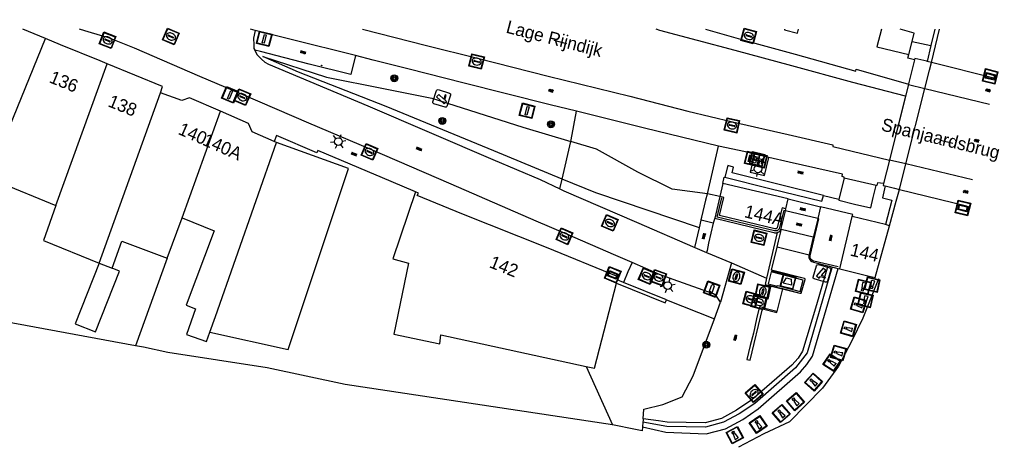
# Model space of a CAD drawing. Header units: metres. Extents: x 93870 to 95789, y 463036 to 464040.
# Tile 337 of 344: x 95227 to 95304, y 464007 to 464040. Entities that reach past the tile are written whole.
import ezdxf
from ezdxf.enums import TextEntityAlignment as Align

# ---------------------------------------------------------------- set-up
doc = ezdxf.new("R2010")
doc.units = ezdxf.units.M
doc.header["$LTSCALE"] = 25.4
for name, color, linetype in [('B_BEBOUWINGSGRENS_0', 1, 'Continuous'), ('B_LUIFEL_1', 200, 'Continuous'), ('B_TUSSENMUUR_0', 7, 'Continuous'), ('G_GRENS_ALGEMEEN_0', 7, 'Continuous'), ('K_KUNSTWERKGRENS_0', 1, 'Continuous'), ('K_KUNSTWERKGRENS_1', 1, 'Continuous'), ('Q_BALUSTRADE_LIJN_0', 193, 'Continuous'), ('Q_BALUSTRADE_LIJN_1', 193, 'Continuous'), ('Q_BLOEMBAK_0', 93, 'Continuous'), ('Q_BOOM_0', 3, 'Continuous'), ('Q_CAMERA_0', 7, 'Continuous'), ('Q_ELEKTRAKAST_0', 7, 'Continuous'), ('Q_GASPUT_0', 7, 'Continuous'), ('Q_GELEIDEWERK_LIJN_0', 1, 'Continuous'), ('Q_INFORMATIEBORD_0', 7, 'Continuous'), ('Q_INSPECTIE_OF_RIOOLPUT_0', 253, 'Continuous'), ('Q_KOLK_0', 254, 'Continuous'), ('Q_LICHTMAST_0', 2, 'Continuous'), ('Q_MEERPAAL_0', 7, 'Continuous'), ('Q_PEILBUIS_0', 2, 'Continuous'), ('Q_SLAGBOOM_0', 7, 'Continuous'), ('Q_STRAATNAAMBORD_0', 7, 'Continuous'), ('Q_TELKAST_0', 7, 'Continuous'), ('Q_VERKEERSBORDPAAL_0', 40, 'Continuous'), ('Q_VERKEERSREGELINSTALLATIEPAAL', 40, 'Continuous'), ('Q_WATERLEIDINGPUT_0', 5, 'Continuous'), ('S_GBKN_SYMBOOL_GV_GROOT_0', 7, 'Continuous'), ('S_GBKN_SYMBOOL_GV_GROOT_1', 7, 'Continuous'), ('S_GBKN_SYMBOOL_OV_GROOT_0', 7, 'Continuous'), ('S_GBKN_SYMBOOL_OV_GROOT_1', 7, 'Continuous'), ('T_CULTUURGRENS_0', 76, 'Continuous'), ('T_HEK_0', 57, 'Continuous'), ('T_MUUR_30CM_0', 10, 'Continuous'), ('T_MUUR_30CM_LIJN_0', 10, 'Continuous'), ('TELKAST', 7, 'Continuous'), ('V_WEGGRENS_0', 7, 'Continuous'), ('V_WEGGRENS_1', 7, 'Continuous'), ('W_WATERGRENS_0', 5, 'Continuous'), ('Z_GBKN_HUISNUMMER_0', 252, 'Continuous'), ('Z_KUNSTWERKNAAM_1', 252, 'Continuous'), ('Z_STRAATNAAM_0', 252, 'Continuous')]:
    doc.layers.add(name, color=color, linetype=linetype)

# ---------------------------------------------------------------- blocks, each defined once
blk = doc.blocks.new('Q_BLOEMBAK')
for points in [[(-0.5, 0.5), (0.5, 0.5), (0.5, -0.5), (-0.5, -0.5)], [(-0.336, 0.197), (0.331, 0.197), (0.19, -0.251), (-0.196, -0.251)]]:
    blk.add_lwpolyline(points, close=True)
blk.add_lwpolyline([(-0.442, 0.464), (0.438, 0.464, -0.414214), (0.459, 0.442), (0.459, -0.437, -0.414214), (0.438, -0.459), (-0.442, -0.459, -0.414214), (-0.463, -0.437), (-0.463, 0.442), (-0.463, 0.444), (-0.463, 0.446), (-0.463, 0.448), (-0.462, 0.45), (-0.461, 0.451), (-0.46, 0.453), (-0.459, 0.455), (-0.458, 0.456), (-0.457, 0.457), (-0.456, 0.459), (-0.454, 0.46), (-0.453, 0.461), (-0.451, 0.462), (-0.449, 0.462), (-0.447, 0.463), (-0.446, 0.463), (-0.444, 0.464), (-0.442, 0.464)], format="xyb")
blk = doc.blocks.new('Q_STRAATNAAMBORD')
for points in [[(-0.5, 0.5), (0.5, 0.5), (0.5, -0.5), (-0.5, -0.5)], [(-0.369, 0.22), (0.358, 0.22), (0.358, -0.214), (-0.369, -0.214)]]:
    blk.add_lwpolyline(points, close=True)
for points in [[(-0.442, 0.464), (0.438, 0.464, -0.414214), (0.459, 0.442), (0.459, -0.437, -0.414214), (0.438, -0.459), (-0.442, -0.459, -0.414214), (-0.463, -0.437), (-0.463, 0.442), (-0.463, 0.444), (-0.463, 0.446), (-0.463, 0.448), (-0.462, 0.45), (-0.461, 0.451), (-0.46, 0.453), (-0.459, 0.455), (-0.458, 0.456), (-0.457, 0.457), (-0.456, 0.459), (-0.454, 0.46), (-0.453, 0.461), (-0.451, 0.462), (-0.449, 0.462), (-0.447, 0.463), (-0.446, 0.463), (-0.444, 0.464), (-0.442, 0.464)], [(-0.287, 0.16), (0.281, 0.16, -0.414214), (0.303, 0.139), (0.303, -0.134, -0.414214), (0.281, -0.156), (-0.287, -0.156, -0.414214), (-0.308, -0.134), (-0.308, 0.139), (-0.308, 0.14), (-0.308, 0.142), (-0.307, 0.144), (-0.307, 0.146), (-0.306, 0.148), (-0.305, 0.149), (-0.304, 0.151), (-0.303, 0.152), (-0.302, 0.154), (-0.3, 0.155), (-0.299, 0.156), (-0.297, 0.157), (-0.296, 0.158), (-0.294, 0.159), (-0.292, 0.159), (-0.29, 0.16), (-0.288, 0.16), (-0.287, 0.16)]]:
    blk.add_lwpolyline(points, format="xyb")
blk = doc.blocks.new('Q_INFORMATIEBORD')
for points in [[(-0.5, 0.5), (0.5, 0.5), (0.5, -0.5), (-0.5, -0.5)], [(-0.369, 0.22), (0.358, 0.22), (0.358, -0.214), (-0.369, -0.214)]]:
    blk.add_lwpolyline(points, close=True)
for points in [[(-0.442, 0.464), (0.438, 0.464, -0.414214), (0.459, 0.442), (0.459, -0.437, -0.414214), (0.438, -0.459), (-0.442, -0.459, -0.414214), (-0.463, -0.437), (-0.463, 0.442), (-0.463, 0.444), (-0.463, 0.446), (-0.463, 0.448), (-0.462, 0.45), (-0.461, 0.451), (-0.46, 0.453), (-0.459, 0.455), (-0.458, 0.456), (-0.457, 0.457), (-0.456, 0.459), (-0.454, 0.46), (-0.453, 0.461), (-0.451, 0.462), (-0.449, 0.462), (-0.447, 0.463), (-0.446, 0.463), (-0.444, 0.464), (-0.442, 0.464)], [(-0.287, 0.16), (0.281, 0.16, -0.414214), (0.303, 0.139), (0.303, -0.134, -0.414214), (0.281, -0.156), (-0.287, -0.156, -0.414214), (-0.308, -0.134), (-0.308, 0.139), (-0.308, 0.14), (-0.308, 0.142), (-0.307, 0.144), (-0.307, 0.146), (-0.306, 0.148), (-0.305, 0.149), (-0.304, 0.151), (-0.303, 0.152), (-0.302, 0.154), (-0.3, 0.155), (-0.299, 0.156), (-0.297, 0.157), (-0.296, 0.158), (-0.294, 0.159), (-0.292, 0.159), (-0.29, 0.16), (-0.288, 0.16), (-0.287, 0.16)]]:
    blk.add_lwpolyline(points, format="xyb")
blk = doc.blocks.new('Q_TELKAST')
at = {"layer": 'TELKAST', "color": 7}
for points in [[(-0.015, 0.016), (0.015, 0.016), (0.015, -0.014), (-0.015, -0.014), (-0.015, 0.016)], [(-0.014, 0.015), (0.014, 0.015), (0.014, -0.013), (-0.014, -0.013), (-0.014, 0.015)], [(-0.008, 0.009), (0.008, 0.009), (0.008, 0.007), (-0.008, 0.007), (-0.008, 0.009)], [(-0.008, 0.004), (0.008, 0.004), (0.008, -0.008), (-0.008, -0.008), (-0.008, 0.004)]]:
    blk.add_lwpolyline(points, dxfattribs=at)
at = {"layer": 'TELKAST', "color": 1}
blk.add_lwpolyline([(-0.006, 0.001), (-0.006, -0.001), (-0.005, -0.001), (-0.005, 0), (-0.004, 0), (-0.004, 0.001), (-0.005, 0.001), (-0.005, 0.001), (-0.006, 0.001), (-0.006, 0.001)], dxfattribs=at)
blk = doc.blocks.new('Q_ELEKTRAKAST')
for points in [[(-0.5, 0.5), (0.5, 0.5), (0.5, -0.5), (-0.5, -0.5)], [(-0.262, 0.264), (0.25, 0.264), (0.25, 0.187), (-0.262, 0.187)], [(-0.262, 0.107), (0.25, 0.107), (0.25, -0.332), (-0.262, -0.332)]]:
    blk.add_lwpolyline(points, close=True)
blk.add_lwpolyline([(-0.442, 0.464), (0.438, 0.464, -0.414214), (0.459, 0.442), (0.459, -0.437, -0.414214), (0.438, -0.459), (-0.442, -0.459, -0.414214), (-0.463, -0.437), (-0.463, 0.442), (-0.463, 0.444), (-0.463, 0.446), (-0.463, 0.448), (-0.462, 0.45), (-0.461, 0.451), (-0.46, 0.453), (-0.459, 0.455), (-0.458, 0.456), (-0.457, 0.457), (-0.456, 0.459), (-0.454, 0.46), (-0.453, 0.461), (-0.451, 0.462), (-0.449, 0.462), (-0.447, 0.463), (-0.446, 0.463), (-0.444, 0.464), (-0.442, 0.464)], format="xyb")
blk.add_lwpolyline([(-0.177, 0.001, -1), (-0.177, -0.069, -1)], format="xyb", close=True)
blk.add_lwpolyline([(0.044, 0.088), (-0.056, -0.112), (0.044, -0.112), (-0.056, -0.312)])
blk = doc.blocks.new('Q_LICHTMAST')
for points in [[(-0.26, 0.15), (-0.52, 0.3)], [(0, 0.3), (0, 0.6)], [(0.26, 0.15), (0.52, 0.3)], [(-0.26, -0.15), (-0.52, -0.3)], [(0, -0.3), (0, -0.6)], [(0.26, -0.15), (0.52, -0.3)]]:
    blk.add_lwpolyline(points)
blk.add_circle((0, 0), 0.3)
blk = doc.blocks.new('Q_VERKEERSREGELINSTALLATIEPAAL')
for points in [[(-0.5, 0.5), (0.5, 0.5), (0.5, -0.5), (-0.5, -0.5)], [(-0.08, 0.333), (0.071, 0.333), (0.071, -0.329), (-0.08, -0.329)]]:
    blk.add_lwpolyline(points, close=True)
blk.add_lwpolyline([(-0.442, 0.464), (0.438, 0.464, -0.414214), (0.459, 0.442), (0.459, -0.437, -0.414214), (0.438, -0.459), (-0.442, -0.459, -0.414214), (-0.463, -0.437), (-0.463, 0.442), (-0.463, 0.444), (-0.463, 0.446), (-0.463, 0.448), (-0.462, 0.45), (-0.461, 0.451), (-0.46, 0.453), (-0.459, 0.455), (-0.458, 0.456), (-0.457, 0.457), (-0.456, 0.459), (-0.454, 0.46), (-0.453, 0.461), (-0.451, 0.462), (-0.449, 0.462), (-0.447, 0.463), (-0.446, 0.463), (-0.444, 0.464), (-0.442, 0.464)], format="xyb")
blk = doc.blocks.new('Q_VERKEERSBORDPAAL')
for points in [[(-0.5, 0.5), (0.5, 0.5), (0.5, -0.5), (-0.5, -0.5)], [(-0.08, 0.333), (0.071, 0.333), (0.071, -0.329), (-0.08, -0.329)]]:
    blk.add_lwpolyline(points, close=True)
blk.add_lwpolyline([(-0.442, 0.464), (0.438, 0.464, -0.414214), (0.459, 0.442), (0.459, -0.437, -0.414214), (0.438, -0.459), (-0.442, -0.459, -0.414214), (-0.463, -0.437), (-0.463, 0.442), (-0.463, 0.444), (-0.463, 0.446), (-0.463, 0.448), (-0.462, 0.45), (-0.461, 0.451), (-0.46, 0.453), (-0.459, 0.455), (-0.458, 0.456), (-0.457, 0.457), (-0.456, 0.459), (-0.454, 0.46), (-0.453, 0.461), (-0.451, 0.462), (-0.449, 0.462), (-0.447, 0.463), (-0.446, 0.463), (-0.444, 0.464), (-0.442, 0.464)], format="xyb")
blk = doc.blocks.new('Q_KOLK')
blk.add_lwpolyline([(-0.5, 0.5), (0.5, 0.5), (0.5, -0.5), (-0.5, -0.5)], close=True)
for points in [[(-0.442, 0.464), (0.438, 0.464, -0.414214), (0.459, 0.442), (0.459, -0.437, -0.414214), (0.438, -0.459), (-0.442, -0.459, -0.414214), (-0.463, -0.437), (-0.463, 0.442, -0.414214), (-0.442, 0.464)], [(-0.345, 0.105, 0.380426), (-0.276, -0.18)], [(-0.008, 0.266, 0.240218), (-0.345, 0.105)], [(-0.194, 0.045, 0.853344), (-0.194, -0.032)], [(0.331, 0.111, 0.240191), (-0.008, 0.266)], [(0.185, -0.032, 0.849746), (0.185, 0.045)], [(0.267, -0.176, 0.380426), (0.331, 0.111)], [(-0.276, -0.18, 0.148452), (0.012, -0.257)], [(0.012, -0.257, 0.131742), (0.267, -0.176)]]:
    blk.add_lwpolyline(points, format="xyb")
for points in [[(-0.194, 0.045), (0.185, 0.045)], [(0.185, -0.032), (-0.194, -0.032)]]:
    blk.add_lwpolyline(points)
blk = doc.blocks.new('Q_WATERLEIDINGPUT')
blk.add_lwpolyline([(-0.5, 0.5), (0.5, 0.5), (0.5, -0.5), (-0.5, -0.5)], close=True)
for points in [[(-0.442, 0.464), (0.438, 0.464, -0.414214), (0.459, 0.442), (0.459, -0.437, -0.414214), (0.438, -0.459), (-0.442, -0.459, -0.414214), (-0.463, -0.437), (-0.463, 0.442), (-0.463, 0.444), (-0.463, 0.446), (-0.463, 0.448), (-0.462, 0.45), (-0.461, 0.451), (-0.46, 0.453), (-0.459, 0.455), (-0.458, 0.456), (-0.457, 0.457), (-0.456, 0.459), (-0.454, 0.46), (-0.453, 0.461), (-0.451, 0.462), (-0.449, 0.462), (-0.447, 0.463), (-0.446, 0.463), (-0.444, 0.464), (-0.442, 0.464)], [(-0.345, 0.105, 0.380426), (-0.276, -0.18)], [(-0.008, 0.266, 0.240218), (-0.345, 0.105)], [(-0.194, 0.045, 0.853344), (-0.194, -0.032)], [(0.331, 0.111, 0.240191), (-0.008, 0.266)], [(0.185, -0.032, 0.849746), (0.185, 0.045)], [(0.267, -0.176, 0.380426), (0.331, 0.111)], [(-0.276, -0.18, 0.148452), (0.012, -0.257)], [(0.012, -0.257, 0.131742), (0.267, -0.176)]]:
    blk.add_lwpolyline(points, format="xyb")
for points in [[(-0.194, 0.045), (0.185, 0.045)], [(0.185, -0.032), (-0.194, -0.032)]]:
    blk.add_lwpolyline(points)
blk = doc.blocks.new('Q_GASPUT')
blk.add_lwpolyline([(-0.5, 0.5), (0.5, 0.5), (0.5, -0.5), (-0.5, -0.5)], close=True)
for points in [[(-0.442, 0.464), (0.438, 0.464, -0.414214), (0.459, 0.442), (0.459, -0.437, -0.414214), (0.438, -0.459), (-0.442, -0.459, -0.414214), (-0.463, -0.437), (-0.463, 0.442), (-0.463, 0.444), (-0.463, 0.446), (-0.463, 0.448), (-0.462, 0.45), (-0.461, 0.451), (-0.46, 0.453), (-0.459, 0.455), (-0.458, 0.456), (-0.457, 0.457), (-0.456, 0.459), (-0.454, 0.46), (-0.453, 0.461), (-0.451, 0.462), (-0.449, 0.462), (-0.447, 0.463), (-0.446, 0.463), (-0.444, 0.464), (-0.442, 0.464)], [(-0.345, 0.105, 0.380426), (-0.276, -0.18)], [(-0.008, 0.266, 0.240218), (-0.345, 0.105)], [(-0.194, 0.045, 0.853344), (-0.194, -0.032)], [(0.331, 0.111, 0.240191), (-0.008, 0.266)], [(0.185, -0.032, 0.849746), (0.185, 0.045)], [(0.267, -0.176, 0.380426), (0.331, 0.111)], [(-0.276, -0.18, 0.148452), (0.012, -0.257)], [(0.012, -0.257, 0.131742), (0.267, -0.176)]]:
    blk.add_lwpolyline(points, format="xyb")
for points in [[(-0.194, 0.045), (0.185, 0.045)], [(0.185, -0.032), (-0.194, -0.032)]]:
    blk.add_lwpolyline(points)
blk = doc.blocks.new('Q_INSPECTIE_OF_RIOOLPUT')
blk.add_lwpolyline([(-0.5, 0.5), (0.5, 0.5), (0.5, -0.5), (-0.5, -0.5)], close=True)
for points in [[(-0.442, 0.464), (0.438, 0.464, -0.414214), (0.459, 0.442), (0.459, -0.437, -0.414214), (0.438, -0.459), (-0.442, -0.459, -0.414214), (-0.463, -0.437), (-0.463, 0.442), (-0.463, 0.444), (-0.463, 0.446), (-0.463, 0.448), (-0.462, 0.45), (-0.461, 0.451), (-0.46, 0.453), (-0.459, 0.455), (-0.458, 0.456), (-0.457, 0.457), (-0.456, 0.459), (-0.454, 0.46), (-0.453, 0.461), (-0.451, 0.462), (-0.449, 0.462), (-0.447, 0.463), (-0.446, 0.463), (-0.444, 0.464), (-0.442, 0.464)], [(-0.345, 0.105, 0.380426), (-0.276, -0.18)], [(-0.008, 0.266, 0.240218), (-0.345, 0.105)], [(-0.194, 0.045, 0.853344), (-0.194, -0.032)], [(0.331, 0.111, 0.240191), (-0.008, 0.266)], [(0.185, -0.032, 0.849746), (0.185, 0.045)], [(0.267, -0.176, 0.380426), (0.331, 0.111)], [(-0.276, -0.18, 0.148452), (0.012, -0.257)], [(0.012, -0.257, 0.131742), (0.267, -0.176)]]:
    blk.add_lwpolyline(points, format="xyb")
for points in [[(-0.194, 0.045), (0.185, 0.045)], [(0.185, -0.032), (-0.194, -0.032)]]:
    blk.add_lwpolyline(points)
blk = doc.blocks.new('Q_PEILBUIS')
blk.add_lwpolyline([(-0.5, 0.5), (0.5, 0.5), (0.5, -0.5), (-0.5, -0.5)], close=True)
for points in [[(-0.442, 0.464), (0.438, 0.464, -0.414214), (0.459, 0.442), (0.459, -0.437, -0.414214), (0.438, -0.459), (-0.442, -0.459, -0.414214), (-0.463, -0.437), (-0.463, 0.442), (-0.463, 0.444), (-0.463, 0.446), (-0.463, 0.448), (-0.462, 0.45), (-0.461, 0.451), (-0.46, 0.453), (-0.459, 0.455), (-0.458, 0.456), (-0.457, 0.457), (-0.456, 0.459), (-0.454, 0.46), (-0.453, 0.461), (-0.451, 0.462), (-0.449, 0.462), (-0.447, 0.463), (-0.446, 0.463), (-0.444, 0.464), (-0.442, 0.464)], [(-0.116, 0.279, 0.411749), (0.109, 0.279)], [(0.083, 0.33, 0.503664), (-0.092, 0.332)], [(-0.116, -0.273, 0.833364), (0.109, -0.273)]]:
    blk.add_lwpolyline(points, format="xyb")
for points in [[(-0.116, -0.273), (-0.116, 0.279)], [(-0.04, 0.294), (-0.092, 0.332)], [(-0.04, 0.294), (0.032, 0.294)], [(0.032, 0.294), (0.083, 0.33)], [(0.109, 0.279), (0.109, -0.273)]]:
    blk.add_lwpolyline(points)
blk = doc.blocks.new('Camera')
at = {"color": 6}
for points in [[(0.406396, 62.309263), (0.406396, 77.666466)], [(2.32688, 79.587679), (17.684498, 79.587679)], [(19.606024, 77.666466), (19.606024, 62.309263), (19.606024, 62.309263)], [(4.920523, 75.76609), (3.047973, 71.751755), (5.555127, 70.582774), (5.555127, 64.208597), (7.11819, 64.208597), (7.11819, 69.853463), (15.095023, 66.135019), (16.967573, 70.150396), (4.920523, 75.76609)], [(17.684498, 60.38805), (2.32688, 60.38805)]]:
    blk.add_lwpolyline(points, dxfattribs=at)
for points in [[(0.406396, 77.666466), (0.406396, 78.727092), (1.266081, 79.587679), (2.32688, 79.587679)], [(17.684498, 79.587679), (18.747382, 79.587679), (19.606024, 78.727092), (19.606024, 77.666466)], [(2.32688, 60.38805), (1.266081, 60.38805), (0.406396, 61.247594), (0.406396, 62.309263)], [(19.606024, 62.309263), (19.606024, 61.247594), (18.747382, 60.38805), (17.684498, 60.38805)]]:
    blk.add_open_spline(points, degree=3, dxfattribs=at)
blk = doc.blocks.new('Q_CAMERA')
at = {"linetype": 'Continuous'}
blk.add_blockref('Camera', (-0.4, -60.4), dxfattribs=at)
blk = doc.blocks.new('Q_SLAGBOOM')
blk.add_lwpolyline([(-0.5, 0.5), (0.5, 0.5), (0.5, -0.5), (-0.5, -0.5)], close=True)
blk.add_lwpolyline([(-0.442, 0.464), (0.438, 0.464, -0.414214), (0.459, 0.442), (0.459, -0.437, -0.414214), (0.438, -0.459), (-0.442, -0.459, -0.414214), (-0.463, -0.437), (-0.463, 0.442), (-0.463, 0.444), (-0.463, 0.446), (-0.463, 0.448), (-0.462, 0.45), (-0.461, 0.451), (-0.46, 0.453), (-0.459, 0.455), (-0.458, 0.456), (-0.457, 0.457), (-0.456, 0.459), (-0.454, 0.46), (-0.453, 0.461), (-0.451, 0.462), (-0.449, 0.462), (-0.447, 0.463), (-0.446, 0.463), (-0.444, 0.464), (-0.442, 0.464)], format="xyb")
for points in [[(-0.29, 0.043), (-0.375, 0.043), (-0.375, 0.105)], [(-0.375, 0.105), (-0.29, 0.105)], [(-0.29, 0.105), (-0.29, 0.204)], [(-0.29, 0.204), (-0.226, 0.204), (-0.226, 0.105)], [(-0.226, 0.043), (-0.226, -0.197), (-0.29, -0.197), (-0.29, 0.043)], [(-0.226, 0.105), (0.37, 0.105), (0.37, 0.043), (-0.226, 0.043)]]:
    blk.add_lwpolyline(points)
blk = doc.blocks.new('Q_BOOM')
for radius in [0.27, 0.18, 0.09]:
    blk.add_circle((0, 0), radius)
blk = doc.blocks.new('Q_MEERPAAL')
for points in [[(-0.5, 0.5), (0.5, 0.5), (0.5, -0.5), (-0.5, -0.5)], [(-0.076, 0.32), (0.068, 0.32), (0.068, 0.17), (-0.076, 0.17)]]:
    blk.add_lwpolyline(points, close=True)
blk.add_lwpolyline([(-0.442, 0.464), (0.438, 0.464, -0.414214), (0.459, 0.442), (0.459, -0.437, -0.414214), (0.438, -0.459), (-0.442, -0.459, -0.414214), (-0.463, -0.437), (-0.463, 0.442), (-0.463, 0.444), (-0.463, 0.446), (-0.463, 0.448), (-0.462, 0.45), (-0.461, 0.451), (-0.46, 0.453), (-0.459, 0.455), (-0.458, 0.456), (-0.457, 0.457), (-0.456, 0.459), (-0.454, 0.46), (-0.453, 0.461), (-0.451, 0.462), (-0.449, 0.462), (-0.447, 0.463), (-0.446, 0.463), (-0.444, 0.464), (-0.442, 0.464)], format="xyb")
for points in [[(-0.076, 0.124), (-0.136, -0.311)], [(-0.076, 0.124), (0.068, 0.124)], [(0.068, 0.124), (0.122, -0.311)], [(-0.136, -0.311), (0.122, -0.311)]]:
    blk.add_lwpolyline(points)
blk = doc.blocks.new('S_GBKN_SYMBOOL_OV_GROOT')
for points in [[(-0.21875, 0.0625), (0.21875, 0.0625)], [(-0.21875, 0), (0.21875, 0)], [(-0.1875, 0.0625), (-0.1875, 0)], [(-0.125, 0.09375), (-0.125, 0.0625)], [(-0.125, 0), (-0.125, -0.0625)], [(-0.0625, 0.0625), (-0.0625, 0)], [(0, 0.09375), (0, 0.0625)], [(0, 0), (0, -0.0625)], [(0.0625, 0.0625), (0.0625, 0)], [(0.125, 0.09375), (0.125, 0.0625)], [(0.125, 0), (0.125, -0.0625)], [(0.1875, 0.0625), (0.1875, 0)], [(-0.21875, -0.0625), (0.21875, -0.0625)], [(-0.1875, -0.0625), (-0.1875, -0.09375)], [(-0.0625, -0.0625), (-0.0625, -0.09375)], [(0.0625, -0.0625), (0.0625, -0.09375)], [(0.1875, -0.0625), (0.1875, -0.09375)]]:
    blk.add_lwpolyline(points)
blk = doc.blocks.new('S_GBKN_SYMBOOL_GV_GROOT')
for points in [[(-0.1875, 0.03125), (-0.09375, 0.09375)], [(-0.1875, -0.0625), (0.0625, 0.09375)], [(-0.1875, 0.09375), (0.125, -0.09375)], [(-0.1875, 0), (-0.03125, -0.09375)], [(-0.125, -0.09375), (0.1875, 0.09375)], [(-0.0625, 0.09375), (0.1875, -0.0625)], [(0.03125, -0.09375), (0.1875, 0)], [(0.09375, 0.09375), (0.1875, 0.03125)]]:
    blk.add_lwpolyline(points)
blk = doc.blocks.new('LDN_BLOK7_AUTOCAD_OD_1_FMEBLOCK11')
at = {"layer": 'K_KUNSTWERKGRENS_0'}
for points in [[(-1.093, 0.983), (-1.447, -0.369), (1.033, -0.983)], [(1.291, 0.046), (1.447, 0.691), (0.355, 0.983)]]:
    blk.add_lwpolyline(points, dxfattribs=at)

msp = doc.modelspace()

# ---------------------------------------------------------------- linework, layer by layer
at = {"layer": 'B_BEBOUWINGSGRENS_0'}
for p, q in [((95229.372, 464038.812), (95227.609, 464039.532)), ((95230.545, 464038.333), (95229.372, 464038.812)), ((95247.39, 464030.72), (95247.198, 464030.804)), ((95225.451, 464027.747), (95230.181, 464025.811)), ((95282.195, 464027.523), (95281.957, 464026.503)), ((95287.293, 464026.331), (95282.195, 464027.523)), ((95281.957, 464026.503), (95281.565, 464024.828)), ((95287.111, 464025.561), (95287.293, 464026.331)), ((95287.047, 464025.288), (95287.071, 464025.394)), ((95287.071, 464025.394), (95287.111, 464025.561)), ((95289.818, 464025.717), (95289.597, 464024.795)), ((95292.329, 464025.116), (95289.818, 464025.717)), ((95292.289, 464024.951), (95292.329, 464025.116)), ((95238.862, 464021.719), (95240.029, 464024.85)), ((95289.597, 464024.795), (95289.57, 464024.68)), ((95294.871, 464024.333), (95292.289, 464024.951)), ((95295.183, 464024.226), (95294.871, 464024.333)), ((95233.569, 464021.329), (95234.575, 464020.93)), ((95291.194, 464020.909), (95291.315, 464020.879)), ((95273.898, 464019.764), (95273.961, 464020.01))]:
    msp.add_line(p, q, dxfattribs=at)
for points in [[(95234.194, 464036.842), (95233.639, 464037.07), (95230.545, 464038.333)], [(95238.341, 464034.581), (95238.516, 464035.069), (95234.194, 464036.842)], [(95243.033, 464033.154), (95240.612, 464034.209), (95240.017, 464033.978), (95238.341, 464034.581)], [(95247.198, 464030.804), (95245.507, 464031.546), (95245.219, 464032.201), (95243.033, 464033.154)], [(95242.2, 464015.946), (95248.296, 464014.597), (95253.018, 464028.7), (95247.39, 464030.72)], [(95258.226, 464026.871), (95256.458, 464021.661), (95257.692, 464021.332), (95256.531, 464015.795), (95260.125, 464015.038), (95260.217, 464015.747), (95271.531, 464013.276)], [(95273.961, 464020.01), (95274.023, 464020.251), (95268.441, 464022.53), (95261.831, 464025.167), (95258.37, 464026.597), (95258.474, 464026.764), (95258.226, 464026.871)], [(95230.181, 464025.811), (95229.213, 464023.08), (95233.569, 464021.329)], [(95286.719, 464023.945), (95286.729, 464023.968), (95286.748, 464024.027), (95287.044, 464025.277), (95287.047, 464025.288)], [(95240.029, 464024.85), (95242.52, 464023.829), (95240.34, 464018.05), (95241.075, 464017.768), (95240.37, 464015.761), (95241.941, 464015.209), (95242.2, 464015.946)], [(95281.565, 464024.828), (95286.181, 464023.702), (95286.232, 464023.69), (95286.284, 464023.684), (95286.336, 464023.683), (95286.388, 464023.689), (95286.422, 464023.697)], [(95289.57, 464024.68), (95289.568, 464024.672), (95289.263, 464023.396), (95289.25, 464023.341)], [(95286.422, 464023.697), (95286.439, 464023.701), (95286.507, 464023.728), (95286.57, 464023.765), (95286.627, 464023.812), (95286.675, 464023.868), (95286.713, 464023.931), (95286.719, 464023.945)], [(95291.315, 464020.879), (95293.602, 464020.316), (95294.081, 464020.204), (95295.183, 464024.226)], [(95234.575, 464020.93), (95235.329, 464023.036), (95238.862, 464021.719)], [(95289.25, 464023.341), (95288.926, 464021.99), (95288.914, 464021.938)], [(95288.914, 464021.938), (95288.906, 464021.906), (95288.913, 464021.77), (95288.957, 464021.641), (95289.033, 464021.529), (95289.137, 464021.441), (95289.261, 464021.385), (95290.372, 464021.112)], [(95290.372, 464021.112), (95290.394, 464021.106), (95290.975, 464020.963), (95291.194, 464020.909)], [(95271.531, 464013.276), (95272.2, 464013.13), (95273.898, 464019.764)]]:
    msp.add_lwpolyline(points, dxfattribs=at)
at = {"layer": 'B_LUIFEL_1'}
msp.add_line((95233.569, 464021.329), (95231.689, 464016.588), dxfattribs=at)
msp.add_lwpolyline([(95231.689, 464016.588), (95233.269, 464015.961), (95235.149, 464020.702), (95234.575, 464020.93)], dxfattribs=at)
at = {"layer": 'B_TUSSENMUUR_0'}
for p, q in [((95224.94, 464027.961), (95229.372, 464038.812)), ((95230.181, 464025.811), (95234.194, 464036.842)), ((95233.569, 464021.329), (95238.341, 464034.581)), ((95240.029, 464024.85), (95243.033, 464033.154))]:
    msp.add_line(p, q, dxfattribs=at)
msp.add_lwpolyline([(95242.2, 464015.946), (95242.63, 464017.17), (95247.39, 464030.72)], dxfattribs=at)
at = {"layer": 'G_GRENS_ALGEMEEN_0'}
for p, q in [((95286.422, 464023.697), (95285.601, 464020.159)), ((95277.8, 464018.46), (95274.446, 464019.814)), ((95277.8, 464018.46), (95281.536, 464016.973)), ((95271.531, 464013.276), (95273.597, 464008.729)), ((95275.961, 464008.929), (95275.932, 464008.567))]:
    msp.add_line(p, q, dxfattribs=at)
for points in [[(95285.953, 464020.643), (95285.728, 464019.698), (95286.446, 464019.54), (95286.454, 464019.577), (95288.221, 464019.117), (95288.449, 464020.001), (95285.953, 464020.643)], [(95273.898, 464019.764), (95277.705, 464018.227), (95277.8, 464018.46)], [(95275.983, 464009.195), (95275.974, 464009.086), (95275.961, 464008.929)]]:
    msp.add_lwpolyline(points, dxfattribs=at)
at = {"layer": 'K_KUNSTWERKGRENS_0'}
for p, q in [((95296.693, 464037.567), (95296.951, 464038.595)), ((95297.13, 464037.163), (95296.674, 464035.296)), ((95297.156, 464037.268), (95297.13, 464037.163)), ((95298.129, 464037.032), (95298.089, 464037.042)), ((95298.458, 464036.951), (95298.129, 464037.032)), ((95296.674, 464035.245), (95296.44, 464034.322)), ((95296.674, 464035.296), (95296.675, 464035.25)), ((95296.675, 464035.25), (95296.674, 464035.245)), ((95296.461, 464029.044), (95297.948, 464034.933)), ((95285.777, 464029.562), (95284.674, 464029.82)), ((95295.96, 464027.061), (95296.461, 464029.044)), ((95291.648, 464027.952), (95291.25, 464026.297)), ((95294.159, 464027.372), (95291.648, 464027.952)), ((95294.686, 464027.373), (95294.851, 464027.333)), ((95294.851, 464027.333), (95295.571, 464027.156))]:
    msp.add_line(p, q, dxfattribs=at)
for points in [[(95287.012, 464039.532), (95286.999, 464039.481), (95288.02, 464039.228), (95288.088, 464039.532)], [(95297.948, 464034.933), (95298.306, 464036.35), (95298.458, 464036.951)], [(95296.44, 464034.322), (95296.379, 464034.081), (95295.21, 464029.46)], [(95284.674, 464029.82), (95284.336, 464028.396), (95285.438, 464028.148), (95285.777, 464029.562)], [(95291.25, 464026.297), (95291.233, 464026.222), (95292.452, 464025.918), (95293.725, 464025.617), (95293.93, 464026.437), (95294.159, 464027.372)]]:
    msp.add_lwpolyline(points, dxfattribs=at)
at = {"layer": 'K_KUNSTWERKGRENS_1'}
for p, q in [((95297.156, 464037.268), (95296.674, 464035.296)), ((95298.089, 464037.042), (95297.156, 464037.268)), ((95298.129, 464037.032), (95298.089, 464037.042)), ((95298.458, 464036.951), (95298.129, 464037.032)), ((95303.44, 464035.705), (95298.458, 464036.951)), ((95296.663, 464035.248), (95296.431, 464034.324)), ((95296.664, 464035.253), (95296.663, 464035.248)), ((95296.674, 464035.296), (95296.664, 464035.253)), ((95296.431, 464034.324), (95295.21, 464029.46)), ((95295.182, 464029.348), (95294.725, 464027.529)), ((95295.21, 464029.46), (95295.182, 464029.348)), ((95294.725, 464027.529), (95294.686, 464027.373)), ((95294.686, 464027.373), (95294.851, 464027.333)), ((95294.851, 464027.333), (95295.571, 464027.156)), ((95295.571, 464027.156), (95295.96, 464027.061)), ((95295.96, 464027.061), (95301.187, 464025.779)), ((95291.315, 464020.879), (95292.289, 464024.951))]:
    msp.add_line(p, q, dxfattribs=at)
at = {"layer": 'Q_BALUSTRADE_LIJN_0'}
msp.add_line((95289.597, 464024.795), (95287.071, 464025.394), dxfattribs=at)
msp.add_lwpolyline([(95290.701, 464020.966), (95288.775, 464014.328), (95287.85, 464013.165), (95284.681, 464010.393), (95283.462, 464009.593), (95282.239, 464008.93), (95280.834, 464008.541), (95277.832, 464008.589), (95275.961, 464008.929)], dxfattribs=at)
at = {"layer": 'Q_BALUSTRADE_LIJN_1'}
msp.add_line((95291.199, 464021.027), (95289.295, 464021.478), dxfattribs=at)
for points in [[(95287.071, 464025.394), (95286.958, 464025.421), (95286.609, 464024.086), (95286.575, 464023.986), (95286.509, 464023.903), (95286.419, 464023.848), (95286.316, 464023.826), (95286.211, 464023.841), (95281.761, 464024.905), (95282.114, 464026.402)], [(95288.998, 464021.893), (95289.688, 464024.774), (95289.597, 464024.795)], [(95289.295, 464021.478), (95289.193, 464021.52), (95289.106, 464021.588), (95289.041, 464021.678), (95289.004, 464021.783), (95288.998, 464021.893)]]:
    msp.add_lwpolyline(points, dxfattribs=at)
at = {"layer": 'Q_GELEIDEWERK_LIJN_0'}
msp.add_lwpolyline([(95294.33, 464020.1), (95293.1, 464017.04), (95292.26, 464015.28), (95291.22, 464013.29), (95289.96, 464011.59), (95287.39, 464008.95), (95285.38, 464008.04), (95283.42, 464006.98)], dxfattribs=at)
at = {"layer": 'T_CULTUURGRENS_0'}
for p, q in [((95269.666, 464027.869), (95270.339, 464030.797)), ((95269.491, 464027.109), (95269.666, 464027.869))]:
    msp.add_line(p, q, dxfattribs=at)
for points in [[(95269.666, 464027.869), (95264.336, 464030.058), (95255.94, 464033.532), (95249.117, 464036.198), (95246.33, 464037.417)], [(95246.33, 464037.417), (95251.298, 464035.81), (95255.729, 464034.935), (95259.498, 464034.165), (95266.605, 464031.9), (95270.339, 464030.797)], [(95270.339, 464030.797), (95270.366, 464030.914), (95270.778, 464033.15)], [(95280.987, 464026.716), (95278.243, 464027.083), (95275.562, 464028.406), (95272.346, 464030.205), (95270.339, 464030.797)], [(95280.366, 464024.08), (95272.293, 464026.79), (95269.666, 464027.869)]]:
    msp.add_lwpolyline(points, dxfattribs=at)
at = {"layer": 'T_HEK_0'}
msp.add_line((95238.862, 464021.719), (95236.398, 464014.884), dxfattribs=at)
at = {"layer": 'T_MUUR_30CM_0'}
msp.add_lwpolyline([(95258.226, 464026.871), (95256.346, 464027.681), (95250.614, 464030.096), (95250.543, 464029.908), (95247.4, 464031.26), (95247.198, 464030.804)], dxfattribs=at)
at = {"layer": 'T_MUUR_30CM_LIJN_0'}
for p, q in [((95288.553, 464020.117), (95285.986, 464020.693)), ((95288.602, 464020.048), (95288.616, 464020.101)), ((95285.862, 464019.565), (95285.739, 464019.589)), ((95285.895, 464019.559), (95285.862, 464019.565)), ((95285.895, 464019.559), (95286.829, 464019.312)), ((95286.829, 464019.312), (95286.846, 464019.308)), ((95286.846, 464019.308), (95288.206, 464018.996)), ((95288.206, 464018.996), (95288.302, 464018.974)), ((95285.307, 464017.847), (95285.27, 464017.861)), ((95285.337, 464017.835), (95285.307, 464017.847)), ((95285.464, 464017.787), (95285.337, 464017.835))]:
    msp.add_line(p, q, dxfattribs=at)
for points in [[(95288.302, 464018.974), (95288.312, 464018.972), (95288.602, 464020.048)], [(95288.616, 464020.101), (95288.617, 464020.103), (95288.553, 464020.117)]]:
    msp.add_lwpolyline(points, dxfattribs=at)
at = {"layer": 'V_WEGGRENS_0'}
for p, q in [((95245.725, 464039.445), (95245.373, 464039.532)), ((95298.725, 464039.532), (95298.424, 464038.27)), ((95296.951, 464038.595), (95298.424, 464038.27)), ((95298.424, 464038.27), (95298.129, 464037.032)), ((95298.129, 464037.032), (95298.129, 464037.032)), ((95296.664, 464035.253), (95296.675, 464035.25)), ((95296.44, 464034.322), (95296.431, 464034.324)), ((95280.987, 464026.716), (95281.859, 464030.43)), ((95281.957, 464026.503), (95280.987, 464026.716)), ((95294.851, 464027.333), (95294.851, 464027.333)), ((95287.293, 464026.331), (95289.818, 464025.717)), ((95290.036, 464026.583), (95291.25, 464026.297)), ((95280.366, 464024.08), (95280.502, 464024.674)), ((95281.439, 464024.448), (95280.502, 464024.674)), ((95281.565, 464024.828), (95281.439, 464024.448)), ((95280.015, 464022.549), (95280.366, 464024.08)), ((95286.755, 464023.938), (95286.719, 464023.945)), ((95289.25, 464023.341), (95286.755, 464023.938)), ((95280.015, 464022.549), (95280.924, 464022.141)), ((95280.924, 464022.141), (95282.875, 464021.344)), ((95288.914, 464021.938), (95286.422, 464022.568)), ((95282.875, 464021.344), (95282.023, 464018.271)), ((95282.875, 464021.344), (95285.601, 464020.159)), ((95274.446, 464019.814), (95273.961, 464020.01)), ((95288.302, 464018.974), (95288.602, 464020.048)), ((95288.616, 464020.101), (95288.553, 464020.117)), ((95285.478, 464017.801), (95285.862, 464019.565)), ((95285.862, 464019.565), (95285.865, 464019.581)), ((95285.865, 464019.581), (95286.854, 464019.342)), ((95286.846, 464019.308), (95286.417, 464017.564)), ((95286.854, 464019.342), (95286.846, 464019.308)), ((95286.854, 464019.342), (95288.206, 464018.996)), ((95281.536, 464016.973), (95282.023, 464018.271)), ((95285.478, 464017.801), (95285.337, 464017.835)), ((95286.417, 464017.564), (95285.478, 464017.801))]:
    msp.add_line(p, q, dxfattribs=at)
for points in [[(95275.122, 464021.369), (95273.855, 464021.918), (95269.912, 464023.643), (95267.645, 464024.583), (95261.006, 464027.48), (95254.708, 464030.188), (95249.901, 464032.233), (95244.795, 464034.427), (95241.402, 464035.868), (95236.322, 464038.077), (95234.229, 464038.89), (95233.921, 464038.982), (95232.448, 464039.424), (95232.019, 464039.532)], [(95245.725, 464039.445), (95245.61, 464038.842), (95245.625, 464038.317), (95245.634, 464038.046), (95245.695, 464037.913)], [(95253.548, 464037.481), (95248.542, 464038.746), (95245.725, 464039.445)], [(95254.107, 464039.532), (95259.077, 464038.283), (95263.061, 464037.294), (95268.588, 464035.896), (95274.939, 464034.316), (95279.459, 464033.158), (95282.949, 464032.322), (95287.3, 464031.328), (95290.782, 464030.543), (95290.764, 464030.399), (95295.182, 464029.348)], [(95296.431, 464034.324), (95292.323, 464035.403), (95287.579, 464036.681), (95283.156, 464037.882), (95277.291, 464039.451), (95277.001, 464039.532)], [(95280.846, 464039.532), (95284.127, 464038.622), (95287.836, 464037.596), (95292.558, 464036.281), (95292.595, 464036.421), (95296.664, 464035.253)], [(95253.548, 464037.481), (95253.195, 464036.016), (95249.938, 464036.825), (95246.147, 464037.794), (95245.695, 464037.913)], [(95245.695, 464037.913), (95245.848, 464037.576), (95246.215, 464037.196), (95246.49, 464036.979), (95246.76, 464036.822), (95254.52, 464033.562), (95264.259, 464029.398), (95267.949, 464027.832), (95269.491, 464027.109)], [(95270.778, 464033.15), (95268.734, 464033.661), (95261.915, 464035.371), (95257.737, 464036.432), (95254.929, 464037.141), (95253.548, 464037.481)], [(95297.13, 464037.163), (95296.619, 464037.288), (95296.693, 464037.567)], [(95281.859, 464030.43), (95276.079, 464031.823), (95270.778, 464033.15)], [(95284.674, 464029.82), (95283.972, 464029.984), (95281.859, 464030.43)], [(95290.036, 464026.583), (95282.914, 464028.346), (95283.026, 464028.802), (95282.583, 464028.915), (95282.357, 464028.012)], [(95291.648, 464027.952), (95291.663, 464028.02), (95291.502, 464028.058), (95291.531, 464028.248), (95287.37, 464029.189), (95285.777, 464029.562)], [(95282.195, 464027.523), (95282.302, 464028.023), (95282.357, 464028.012)], [(95282.357, 464028.012), (95285.849, 464027.126), (95289.926, 464026.144), (95290.036, 464026.583)], [(95294.725, 464027.529), (95294.267, 464027.587), (95294.215, 464027.359), (95294.159, 464027.372)], [(95269.491, 464027.109), (95269.796, 464026.966), (95275.461, 464024.521), (95280.015, 464022.549)], [(95280.502, 464024.674), (95280.513, 464024.718), (95280.554, 464024.902), (95280.873, 464026.215), (95280.88, 464026.251), (95280.987, 464026.716)], [(95294.851, 464027.333), (95294.638, 464026.409), (95295.377, 464026.234), (95294.871, 464024.333)], [(95281.439, 464024.448), (95281.076, 464022.868), (95280.963, 464022.301), (95280.924, 464022.141)], [(95286.422, 464022.568), (95286.536, 464023.04), (95286.712, 464023.767), (95286.755, 464023.938)], [(95288.553, 464020.117), (95285.989, 464020.772), (95286.422, 464022.568)], [(95275.122, 464021.369), (95274.785, 464020.641), (95274.446, 464019.814)], [(95282.023, 464018.271), (95281.713, 464018.739), (95281.461, 464018.931), (95278.329, 464020.059), (95277.245, 464020.45), (95275.122, 464021.369)], [(95290.372, 464021.112), (95289.488, 464018.08), (95288.405, 464014.464), (95288.071, 464013.925), (95287.577, 464013.382), (95284.459, 464010.685), (95283.265, 464009.882), (95282.093, 464009.221), (95280.816, 464008.88), (95277.867, 464008.944), (95277.171, 464009.049), (95275.983, 464009.195)], [(95285.601, 464020.159), (95285.486, 464019.65), (95285.707, 464019.603), (95285.71, 464019.616), (95285.865, 464019.581)], [(95288.602, 464020.048), (95288.617, 464020.101), (95288.616, 464020.101)], [(95288.206, 464018.996), (95288.301, 464018.972), (95288.302, 464018.974)], [(95285.307, 464017.847), (95285.308, 464017.857), (95285.078, 464017.919), (95285.006, 464017.725), (95284.83, 464016.975), (95284.576, 464015.874), (95284.315, 464014.901), (95284.058, 464013.829), (95284.32, 464013.768), (95285.285, 464017.758), (95286.397, 464017.483), (95286.417, 464017.564)], [(95285.337, 464017.835), (95285.306, 464017.843), (95285.307, 464017.847)], [(95275.983, 464009.195), (95276.043, 464009.952), (95277.519, 464010.309), (95279.035, 464010.897), (95279.872, 464012.533), (95281.536, 464016.973)]]:
    msp.add_lwpolyline(points, dxfattribs=at)
at = {"layer": 'V_WEGGRENS_1'}
for p, q in [((95296.663, 464035.248), (95296.674, 464035.245)), ((95296.674, 464035.245), (95297.948, 464034.933)), ((95297.948, 464034.933), (95302.985, 464033.7)), ((95296.461, 464029.044), (95295.182, 464029.348)), ((95301.65, 464027.81), (95296.461, 464029.044))]:
    msp.add_line(p, q, dxfattribs=at)
msp.add_lwpolyline([(95287.111, 464025.561), (95286.815, 464025.636), (95286.442, 464024.108), (95286.422, 464024.065), (95286.389, 464024.03), (95286.347, 464024.006), (95286.301, 464023.997), (95286.253, 464024.002), (95281.936, 464025.039), (95282.266, 464026.431), (95281.957, 464026.503)], dxfattribs=at)
at = {"layer": 'W_WATERGRENS_0'}
for p, q in [((95298.458, 464036.951), (95299.088, 464039.532)), ((95275.397, 464008.375), (95273.597, 464008.729))]:
    msp.add_line(p, q, dxfattribs=at)
for points in [[(95295.183, 464024.226), (95295.712, 464026.155), (95295.96, 464027.061)], [(95275.932, 464008.567), (95277.739, 464008.167), (95280.902, 464008.026), (95282.401, 464008.429), (95283.749, 464009.155), (95284.941, 464009.983), (95288.246, 464012.858), (95288.75, 464013.421), (95289.187, 464014.08), (95291.194, 464020.909)], [(95236.398, 464014.884), (95226.14, 464016.78), (95221.83, 464018.001)], [(95273.597, 464008.729), (95252.74, 464011.88), (95246.66, 464013.18), (95238.93, 464014.35), (95237.012, 464014.77), (95236.398, 464014.884)], [(95275.932, 464008.567), (95275.909, 464008.274), (95275.397, 464008.375)]]:
    msp.add_lwpolyline(points, dxfattribs=at)
at = {"layer": 'Z_KUNSTWERKNAAM_1'}
msp.add_line((95299.155, 464030.911), (95300.127, 464030.673), dxfattribs=at)
at = {"layer": 'Z_STRAATNAAM_0'}
msp.add_line((95269.03, 464038.688), (95269.998, 464038.438), dxfattribs=at)

# ---------------------------------------------------------------- block references
at = {"layer": 'K_KUNSTWERKGRENS_0'}
msp.add_blockref('LDN_BLOK7_AUTOCAD_OD_1_FMEBLOCK11', (95295.66, 464038.55), dxfattribs=at)
at = {"layer": 'Q_BLOEMBAK_0', "rotation": 165.5755358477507}
msp.add_blockref('Q_BLOEMBAK', (95287.277, 464019.879), dxfattribs=at)
at = {"layer": 'Q_BOOM_0'}
for p, rotation in [((95256.579, 464035.722), 168.4534663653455), ((95260.316, 464032.398), 157.5217711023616), ((95268.791, 464032.137), 163.5431926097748), ((95280.902, 464014.962), 69.45526911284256)]:
    msp.add_blockref('Q_BOOM', p, dxfattribs=dict(at, rotation=rotation))
at = {"layer": 'Q_CAMERA_0', "xscale": 0.06, "yscale": 0.06}
for p, rotation in [((95260.998, 464034.521), 162.3229262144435), ((95290.314, 464019.807), 73.74560062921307)]:
    msp.add_blockref('Q_CAMERA', p, dxfattribs=dict(at, rotation=rotation))
at = {"layer": 'Q_ELEKTRAKAST_0', "rotation": 76.64739928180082}
msp.add_blockref('Q_ELEKTRAKAST', (95284.491, 464029.444), dxfattribs=at)
at = {"layer": 'Q_GASPUT_0'}
for p, rotation in [((95285.315, 464019.106), 77.73388992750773), ((95284.363, 464018.517), 164.9136459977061), ((95284.998, 464018.299), 164.9136459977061)]:
    msp.add_blockref('Q_GASPUT', p, dxfattribs=dict(at, rotation=rotation))
at = {"layer": 'Q_INFORMATIEBORD_0'}
for p, rotation in [((95303.039, 464035.865), 165.9625076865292), ((95300.915, 464025.617), 166.2205920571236)]:
    msp.add_blockref('Q_INFORMATIEBORD', p, dxfattribs=dict(at, rotation=rotation))
at = {"layer": 'Q_INSPECTIE_OF_RIOOLPUT_0'}
for p, rotation in [((95239.155, 464038.976), 156.4985474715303), ((95273.383, 464024.458), 156.6550915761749), ((95285.017, 464023.3), 166.2913245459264), ((95283.257, 464020.266), 74.50377998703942)]:
    msp.add_blockref('Q_INSPECTIE_OF_RIOOLPUT', p, dxfattribs=dict(at, rotation=rotation))
at = {"layer": 'Q_KOLK_0'}
for p, rotation in [((95234.217, 464038.678), 158.7719556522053), ((95284.211, 464039.017), 164.4970111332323), ((95262.993, 464037.027), 166.0585441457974), ((95244.725, 464034.252), 156.7472598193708), ((95282.903, 464032.053), 167.1314346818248), ((95254.639, 464029.989), 156.7333700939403), ((95269.845, 464023.414), 156.3713845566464), ((95277.174, 464020.198), 160.1655699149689), ((95284.638, 464011.164), 40.85906964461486)]:
    msp.add_blockref('Q_KOLK', p, dxfattribs=dict(at, rotation=rotation))
at = {"layer": 'Q_LICHTMAST_0'}
for p, rotation in [((95252.21, 464030.79), 156.9540672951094), ((95284.944, 464028.666), 167.3171421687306), ((95277.896, 464019.575), 160.1655699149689)]:
    msp.add_blockref('Q_LICHTMAST', p, dxfattribs=dict(at, rotation=rotation))
at = {"layer": 'Q_MEERPAAL_0'}
for p, rotation in [((95293.143, 464019.48), 166.1702588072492), ((95293.844, 464019.645), 166.8395113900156), ((95293.321, 464018.448), 166.8395113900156), ((95292.778, 464018.069), 73.62227060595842), ((95291.985, 464016.215), 73.62227060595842), ((95291.214, 464014.324), 73.62227060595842), ((95290.697, 464013.578), 56.45060930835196), ((95289.265, 464012.055), 48.16495968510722), ((95287.857, 464010.537), 41.0198152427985), ((95286.75, 464009.61), 41.0198152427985), ((95284.953, 464008.754), 34.78503702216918), ((95283.123, 464007.924), 28.30582484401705)]:
    msp.add_blockref('Q_MEERPAAL', p, dxfattribs=dict(at, rotation=rotation))
at = {"layer": 'Q_PEILBUIS_0', "rotation": 160.1933505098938}
msp.add_blockref('Q_PEILBUIS', (95281.323, 464019.298), dxfattribs=at)
at = {"layer": 'Q_SLAGBOOM_0', "rotation": 166.8347815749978}
msp.add_blockref('Q_SLAGBOOM', (95285.043, 464029.328), dxfattribs=at)
at = {"layer": 'Q_STRAATNAAMBORD_0', "rotation": 157.7909552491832}
msp.add_blockref('Q_STRAATNAAMBORD', (95273.611, 464020.414), dxfattribs=at)
at = {"layer": 'Q_TELKAST_0', "rotation": 166.0507125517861}
msp.add_blockref('Q_TELKAST', (95250.919, 464036.713), dxfattribs=at)
at = {"layer": 'Q_VERKEERSBORDPAAL_0'}
for p, rotation in [((95246.437, 464038.794), 166.0643005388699), ((95243.767, 464034.435), 156.9891701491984), ((95266.927, 464033.189), 165.9222464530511)]:
    msp.add_blockref('Q_VERKEERSBORDPAAL', p, dxfattribs=dict(at, rotation=rotation))
at = {"layer": 'Q_VERKEERSREGELINSTALLATIEPAAL', "rotation": 76.64739928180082}
msp.add_blockref('Q_VERKEERSREGELINSTALLATIEPAAL', (95284.877, 464029.423), dxfattribs=at)
at = {"layer": 'Q_WATERLEIDINGPUT_0', "rotation": 156.5932749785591}
msp.add_blockref('Q_WATERLEIDINGPUT', (95276.257, 464020.313), dxfattribs=at)
at = {"layer": 'S_GBKN_SYMBOOL_GV_GROOT_0', "rotation": 166.0295795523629}
msp.add_blockref('S_GBKN_SYMBOOL_GV_GROOT', (95268.791, 464034.751), dxfattribs=at)
at = {"layer": 'S_GBKN_SYMBOOL_GV_GROOT_1'}
for p, rotation in [((95302.866, 464034.778), 166.2384846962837), ((95301.977, 464030.857), 166.2384846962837), ((95301.132, 464026.879), 166.6198630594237)]:
    msp.add_blockref('S_GBKN_SYMBOOL_GV_GROOT', p, dxfattribs=dict(at, rotation=rotation))
at = {"layer": 'S_GBKN_SYMBOOL_OV_GROOT_0'}
for p, rotation in [((95249.478, 464037.731), 165.8184248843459), ((95253.446, 464029.807), 157.1533878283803), ((95258.514, 464030.208), 156.8504196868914), ((95288.255, 464028.364), 167.2570497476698), ((95288.433, 464025.506), 166.332746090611), ((95288.149, 464024.315), 166.4510266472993), ((95280.727, 464023.425), 77.0610127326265), ((95283.177, 464015.523), 74.98431899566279)]:
    msp.add_blockref('S_GBKN_SYMBOOL_OV_GROOT', p, dxfattribs=dict(at, rotation=rotation))
at = {"layer": 'S_GBKN_SYMBOOL_OV_GROOT_1', "rotation": 76.54791293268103}
msp.add_blockref('S_GBKN_SYMBOOL_OV_GROOT', (95290.618, 464023.288), dxfattribs=at)

# ---------------------------------------------------------------- texts
at = {"layer": 'Z_GBKN_HUISNUMMER_0', "linetype": 'Continuous'}
for s, rotation, p in [('136', 337.8, (95230.821, 464035.466)), ('138', 337.8, (95235.399, 464033.599)), ('140', 336.2, (95240.872, 464031.41)), ('140A', 336.2, (95243.182, 464030.39)), ('144A', 346.7, (95285.445, 464025.034)), ('144', 346.5, (95293.258, 464022.149)), ('142', 338.1, (95265.137, 464021.076))]:
    msp.add_text(s, height=1, rotation=rotation, dxfattribs=at).set_placement(p, align=Align.MIDDLE)
at = {"layer": 'Z_KUNSTWERKNAAM_1', "linetype": 'Continuous'}
msp.add_text('Spanjaardsbrug', height=1, rotation=346.24148, dxfattribs=at).set_placement((95299.155, 464030.911), align=Align.MIDDLE)
at = {"layer": 'Z_STRAATNAAM_0', "linetype": 'Continuous'}
msp.add_text('Lage Rijndijk', height=1, rotation=345.51897, dxfattribs=at).set_placement((95269.03, 464038.688), align=Align.MIDDLE)

doc.saveas('drawing.dxf')
